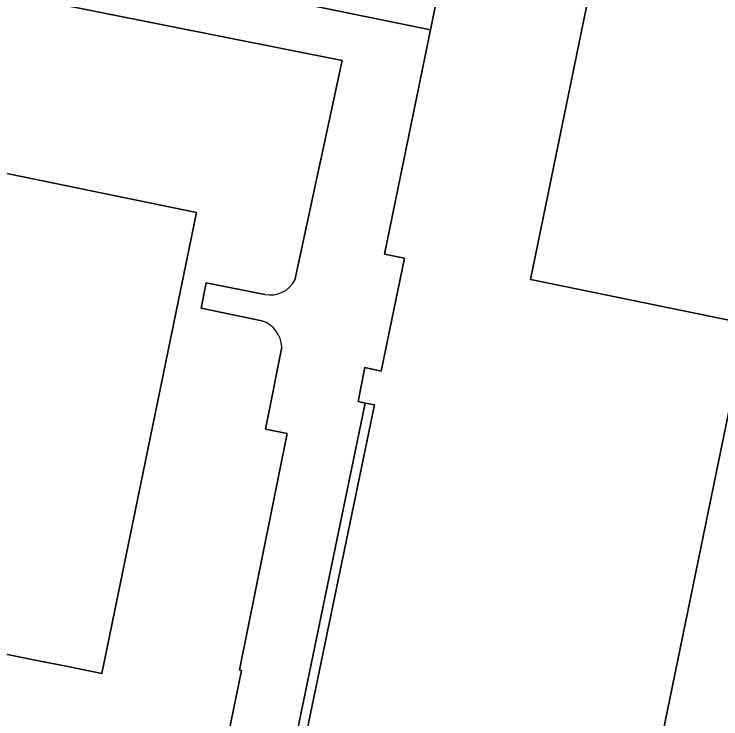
# Model space of a CAD drawing. Extents: x 157692 to 159674, y 381452 to 383291.
# Drawn here: x 158068.3 to 158147.5, y 382503.7 to 382582.8 of the extents above; entities that cross this region are included whole.
import ezdxf

# ---------------------------------------------------------------- set-up
doc = ezdxf.new("R2010")
doc.units = 0
for name, color, linetype in [('IMGEO_Erf', 7, 'Continuous'), ('IMGEO_Pand', 7, 'Continuous'), ('IMGEO_Rijbaan_lokaal_gesloten', 7, 'Continuous')]:
    doc.layers.add(name, color=color, linetype=linetype)

msp = doc.modelspace()

# ---------------------------------------------------------------- linework, layer by layer
at = {"layer": 'IMGEO_Erf'}
for points in [[(158099.74, 382552.942), (158105.011, 382577.56), (157990.381, 382600.404), (157994.238, 382619.475), (157998.91, 382618.493), (158005.822, 382617.044)], [(158029.602, 382572.654), (158088.703, 382560.527), (158078.097, 382508.836), (158074.289, 382509.618), (158070.594, 382510.315), (158026.429, 382519.378)], [(158096.027, 382548.354), (158089.222, 382549.78), (158089.797, 382552.643), (158096.362, 382551.325)], [(157949.375, 382471.899), (157962.408, 382469.243), (157983.675, 382464.897), (157990.825, 382463.353), (158067.815, 382447.347), (158080.497, 382444.71), (158093.745, 382509.17), (158093.511, 382509.23), (158098.878, 382535.728), (158096.434, 382536.231), (158098.255, 382545.431)], [(158119.069, 382453.782), (158092.145, 382459.376), (158100.579, 382500), (158108.636, 382538.947), (158107.619, 382539.156), (158091.069, 382459.143), (158090.686, 382459.227), (158087.394, 382443.294), (158127.462, 382434.925), (158132.761, 382433.858), (158141.563, 382432.117), (158152.955, 382486.91), (158153.728, 382486.754), (158155.681, 382495.871), (158140.358, 382499.066)]]:
    msp.add_lwpolyline(points, dxfattribs=at)
msp.add_lwpolyline([(158117.287, 382592.519), (158081.599, 382599.931), (158070.173, 382602.305), (158068.692, 382594.126), (158071.075, 382590.436), (158079.15, 382588.759), (158079.066, 382588.364), (158114.92, 382580.993)], close=True, dxfattribs=at)
for centre, radius, start, end in [((158096.961, 382554.41), 3.143, 259.01055, 332.14898), ((158095.097, 382545.335), 3.159, 1.74452, 72.88699)]:
    msp.add_arc(centre, radius, start, end, dxfattribs=at)
at = {"layer": 'IMGEO_Pand'}
for points in [[(158121.055, 382453.372), (158137.095, 382450.14), (158146.306, 382495.331), (158139.862, 382496.644), (158140.358, 382499.066), (158150.39, 382548.027), (158130.162, 382552.169), (158126.131, 382552.994), (158133.585, 382589.261), (158137.603, 382588.433), (158138.948, 382588.16), (158160.573, 382693.951)], [(158117.287, 382592.519), (158114.92, 382580.993), (158109.759, 382555.857), (158112.011, 382555.395), (158109.415, 382542.743), (158107.583, 382543.119), (158106.81, 382539.322), (158107.619, 382539.156), (158108.636, 382538.947), (158100.579, 382500), (158092.145, 382459.376), (158119.069, 382453.782)], [(158026.429, 382519.378), (158070.594, 382510.315), (158074.289, 382509.618), (158078.097, 382508.836), (158088.703, 382560.527), (158029.602, 382572.654)]]:
    msp.add_lwpolyline(points, dxfattribs=at)
at = {"layer": 'IMGEO_Rijbaan_lokaal_gesloten'}
for points in [[(158005.822, 382617.044), (157998.91, 382618.493), (157994.238, 382619.475), (157990.381, 382600.404), (158105.011, 382577.56), (158099.74, 382552.942)], [(158161.377, 382583.667), (158138.948, 382588.16), (158137.603, 382588.433), (158133.585, 382589.261), (158126.131, 382552.994), (158130.162, 382552.169), (158150.39, 382548.027), (158140.358, 382499.066), (158155.681, 382495.871), (158153.728, 382486.754), (158152.955, 382486.91), (158141.563, 382432.117), (158141.724, 382432.085), (158143.923, 382431.667), (158149.07, 382430.613), (158159.791, 382482.428), (158160.726, 382482.272), (158173.951, 382547.631)], [(158098.255, 382545.431), (158096.434, 382536.231), (158098.878, 382535.728), (158093.511, 382509.23), (158093.745, 382509.17), (158080.497, 382444.71), (158081.136, 382444.577), (158087.152, 382443.345), (158087.394, 382443.294), (158090.686, 382459.227), (158091.069, 382459.143), (158107.619, 382539.156), (158106.81, 382539.322), (158107.583, 382543.119), (158109.415, 382542.743), (158112.011, 382555.395), (158109.759, 382555.857), (158114.92, 382580.993), (158079.066, 382588.364)], [(158096.362, 382551.325), (158089.797, 382552.643), (158089.222, 382549.78), (158096.027, 382548.354)]]:
    msp.add_lwpolyline(points, dxfattribs=at)
for centre, radius, start, end in [((158096.961, 382554.41), 3.143, 259.01055, 332.14898), ((158095.097, 382545.335), 3.159, 1.74452, 72.88699)]:
    msp.add_arc(centre, radius, start, end, dxfattribs=at)

doc.saveas('drawing.dxf')
